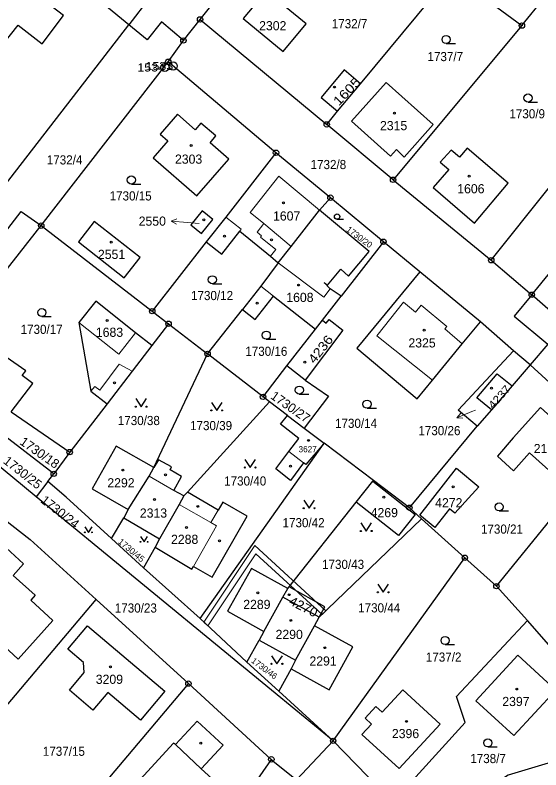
# Model space of a CAD drawing. Extents: x -679733 to -673243, y -1075091 to -1066557.
# Drawn here: x -676852.3 to -676754.7, y -1072187.5 to -1072047.5 of the extents above; entities that cross this region are included whole.
import ezdxf
from ezdxf.enums import TextEntityAlignment as Align

# ---------------------------------------------------------------- set-up
doc = ezdxf.new("R2010")
doc.units = 0
doc.header["$LTSCALE"] = 0.68
for name, color, linetype, lineweight in [('1', 7, 'Continuous', 25), ('13', 7, 'Continuous', 13), ('3', 7, 'Continuous', 25), ('4', 7, 'Continuous', 13), ('5', 7, 'Continuous', 25), ('7', 7, 'Continuous', 13), ('8', 7, 'Continuous', 25)]:
    doc.layers.add(name, color=color, linetype=linetype, lineweight=lineweight)
doc.layers.add('2', color=7, linetype='Continuous')

msp = doc.modelspace()

# ---------------------------------------------------------------- linework, layer by layer
at = {"layer": '1'}
for p, q in [((-676788.19, -1072060.27), (-676771.27, -1072039.91)), ((-676825.25, -1072041.63), (-676831.2, -1072049.36)), ((-676803.88, -1072073.07), (-676823.88, -1072056.2)), ((-676792.44, -1072065.38), (-676788.19, -1072060.27)), ((-676782.15, -1072078.09), (-676794.47, -1072067.82)), ((-676783.94, -1072089.58), (-676793.78, -1072081.41)), ((-676847.45, -1072086.6), (-676826.85, -1072102.46)), ((-676765.93, -1072104.41), (-676777.21, -1072095.19)), ((-676816.58, -1072110.38), (-676810.12, -1072102.18)), ((-676823.82, -1072104.8), (-676826.92, -1072108.84)), ((-676826.54, -1072131.48), (-676816.58, -1072110.38)), ((-676756.69, -1072112.4), (-676759.8, -1072109.8)), ((-676798.47, -1072115.23), (-676801.84, -1072112.62)), ((-676801.77, -1072121.78), (-676805.06, -1072119.28)), ((-676853.02, -1072121.11), (-676842.17, -1072128.6)), ((-676801.77, -1072121.78), (-676798.65, -1072124.14)), ((-676798.65, -1072124.14), (-676794.91, -1072126.97)), ((-676779.12, -1072138.92), (-676766.54, -1072123.79)), ((-676817.98, -1072159.47), (-676794.91, -1072126.97)), ((-676785.8, -1072133.86), (-676794.91, -1072126.97)), ((-676762.97, -1072153.46), (-676741.21, -1072126.67)), ((-676846.2, -1072134.04), (-676845.13, -1072132.63)), ((-676779.12, -1072138.92), (-676785.8, -1072133.86)), ((-676820.33, -1072136.02), (-676820.97, -1072136.72)), ((-676776.86, -1072140.96), (-676779.12, -1072138.92)), ((-676834.43, -1072144.62), (-676832.14, -1072140.8)), ((-676776.86, -1072140.96), (-676795.85, -1072159.22)), ((-676828.45, -1072150.07), (-676834.43, -1072144.62)), ((-676826.29, -1072146.21), (-676828.45, -1072150.07)), ((-676817.98, -1072159.47), (-676828.45, -1072150.07)), ((-676802.59, -1072155.49), (-676801.71, -1072153.92)), ((-676806.12, -1072161.88), (-676802.59, -1072155.49)), ((-676859.84, -1072182.62), (-676837.24, -1072155.91)), ((-676809.27, -1072167.56), (-676807, -1072163.46)), ((-676800.24, -1072167.19), (-676801.09, -1072168.79)), ((-676801.09, -1072168.79), (-676803.37, -1072172.94)), ((-676820.13, -1072171.54), (-676842.16, -1072197.58)), ((-676793.27, -1072182.15), (-676782.19, -1072193.53)), ((-676804.75, -1072185.58), (-676823.86, -1072213.06))]:
    msp.add_line(p, q, dxfattribs=at)
for points in [[(-676831.2, -1072049.36), (-676873.46, -1072014.72), (-676900.33, -1072051.15), (-676884, -1072064.55)], [(-676783.18, -1072031.48), (-676771.27, -1072039.91), (-676758.23, -1072049.49), (-676749.98, -1072039.25), (-676750.71, -1072038.76), (-676761.85, -1072030.15)], [(-676821.06, -1072052.26), (-676817.98, -1072048.36), (-676804.61, -1072031.56)], [(-676868.02, -1072077.66), (-676867.08, -1072076.45), (-676872.09, -1072072.31), (-676868.03, -1072066.91), (-676866.12, -1072068.42), (-676863.83, -1072065.54), (-676867.87, -1072061.91), (-676862.44, -1072054.78), (-676858.43, -1072057.77), (-676851.76, -1072049.4), (-676847.29, -1072052.86), (-676843.34, -1072047.64), (-676857.56, -1072036.75), (-676866.88, -1072047.56), (-676883.62, -1072035.08), (-676891.33, -1072045.54), (-676877.52, -1072055.87), (-676884, -1072064.55)], [(-676855.6, -1072080.89), (-676837.24, -1072057.21), (-676831.2, -1072049.36)], [(-676821.06, -1072052.26), (-676825.16, -1072048.77), (-676827.77, -1072052.13), (-676831.2, -1072049.36)], [(-676817.98, -1072048.36), (-676794.47, -1072067.82), (-676792.44, -1072065.38)], [(-676758.23, -1072049.49), (-676782.15, -1072078.09), (-676763.93, -1072093.01), (-676753.11, -1072079.43)], [(-676847.45, -1072086.6), (-676823.88, -1072056.2), (-676821.06, -1072052.26)], [(-676788.19, -1072060.27), (-676791.25, -1072057.73), (-676795.48, -1072062.86), (-676792.44, -1072065.38)], [(-676763.93, -1072093.01), (-676756.41, -1072099.41), (-676731.81, -1072069.41)], [(-676803.88, -1072073.07), (-676813.22, -1072085.02), (-676816.81, -1072089.62)], [(-676803.49, -1072093.51), (-676801.06, -1072090.45), (-676795.79, -1072083.71), (-676793.78, -1072081.41), (-676803.88, -1072073.07)], [(-676872.76, -1072111.33), (-676866.49, -1072103.82), (-676851.15, -1072083.99), (-676847.45, -1072086.6)], [(-676791.77, -1072099.66), (-676793.84, -1072098.3), (-676794.91, -1072097.12), (-676794.33, -1072097.61), (-676791.87, -1072094.68), (-676790.4, -1072095.96), (-676786.59, -1072091.39), (-676795.79, -1072083.71)], [(-676872.76, -1072111.33), (-676869.04, -1072114.25), (-676866.08, -1072110.22), (-676847.45, -1072086.6)], [(-676816.81, -1072089.62), (-676813.91, -1072091.88), (-676810.61, -1072087.65), (-676804.93, -1072092.28), (-676803.49, -1072093.51)], [(-676816.81, -1072089.62), (-676826.85, -1072102.46), (-676823.82, -1072104.8), (-676816.58, -1072110.38)], [(-676777.21, -1072095.19), (-676783.94, -1072089.58), (-676791.77, -1072099.66)], [(-676803.49, -1072093.51), (-676806.69, -1072097.82), (-676810.12, -1072102.18)], [(-676777.21, -1072095.19), (-676788.88, -1072109.31), (-676777.65, -1072118.73), (-676774.81, -1072115.26), (-676769.3, -1072108.53), (-676765.93, -1072104.41)], [(-676810.12, -1072102.18), (-676807.77, -1072104.03), (-676804.33, -1072099.67), (-676796.54, -1072105.8)], [(-676796.54, -1072105.8), (-676795.25, -1072104.15), (-676791.77, -1072099.66)], [(-676756.41, -1072099.41), (-676759.65, -1072103.37), (-676753.44, -1072108.56), (-676756.69, -1072112.4)], [(-676756.69, -1072112.4), (-676746.59, -1072121.71), (-676740.46, -1072113.6), (-676741.94, -1072112.1), (-676756.41, -1072099.41)], [(-676826.92, -1072108.84), (-676829.93, -1072106.46), (-676837.33, -1072100.61), (-676840.48, -1072104.59), (-676838.23, -1072117.32), (-676835.2, -1072119.66)], [(-676794.04, -1072104), (-676791.45, -1072105.96), (-676798.47, -1072115.23)], [(-676795.25, -1072104.15), (-676794.56, -1072104.69), (-676794.04, -1072104)], [(-676766.54, -1072123.79), (-676770.08, -1072120.85), (-676759.8, -1072109.8), (-676765.93, -1072104.41)], [(-676806.29, -1072118.35), (-676801.84, -1072112.62), (-676796.54, -1072105.8)], [(-676853.02, -1072121.11), (-676849.03, -1072115.87), (-676850.96, -1072114.4), (-676850.28, -1072113.51), (-676858.32, -1072108.01), (-676863.04, -1072114.2)], [(-676826.92, -1072108.84), (-676830.56, -1072113.6), (-676835.2, -1072119.66)], [(-676820.33, -1072136.02), (-676805.06, -1072119.28), (-676806.29, -1072118.35), (-676816.58, -1072110.38)], [(-676756.69, -1072112.4), (-676760.05, -1072116.28), (-676763.9, -1072120.74), (-676766.54, -1072123.79)], [(-676798.47, -1072115.23), (-676794.13, -1072118.22), (-676798.65, -1072124.14)], [(-676763.9, -1072120.74), (-676766.59, -1072118.56), (-676762.84, -1072114.06), (-676760.05, -1072116.28)], [(-676845.13, -1072132.63), (-676862.11, -1072119.58), (-676865.06, -1072123.15)], [(-676835.2, -1072119.66), (-676842.17, -1072128.6), (-676845.13, -1072132.63)], [(-676794.91, -1072126.97), (-676798.33, -1072130.9), (-676798.8, -1072130.59), (-676801.17, -1072133.85), (-676803.91, -1072131.7), (-676801.51, -1072128.46), (-676799.64, -1072126.06), (-676803.05, -1072123.4), (-676801.77, -1072121.78)], [(-676854.34, -1072141.02), (-676849.52, -1072144.78), (-676837.24, -1072155.91), (-676820.13, -1072171.54), (-676804.75, -1072185.58), (-676800.09, -1072189.36), (-676793.27, -1072182.15), (-676848.37, -1072136.87), (-676865.06, -1072123.15)], [(-676826.54, -1072131.48), (-676833.54, -1072127.48), (-676838, -1072135.39), (-676831.31, -1072139.22)], [(-676820.97, -1072136.72), (-676822.84, -1072135.74), (-676821.4, -1072133.15), (-676823.54, -1072131.89), (-676823.29, -1072131.36), (-676825.68, -1072130.03), (-676826.54, -1072131.48)], [(-676831.31, -1072139.22), (-676827.43, -1072133.04), (-676826.54, -1072131.48)], [(-676834.43, -1072144.62), (-676842.84, -1072136.96), (-676846.2, -1072134.04), (-676848.37, -1072136.87)], [(-676801.71, -1072153.92), (-676801.46, -1072153.6), (-676788.98, -1072137.87), (-676785.88, -1072133.96), (-676785.8, -1072133.86)], [(-676785.88, -1072133.96), (-676778.03, -1072140.17), (-676781.13, -1072144.08), (-676788.98, -1072137.87)], [(-676826.29, -1072146.21), (-676819.47, -1072150.32), (-676819.19, -1072149.82), (-676815.71, -1072151.78), (-676809.26, -1072140.45), (-676813.74, -1072137.86), (-676814.6, -1072139.34), (-676820.33, -1072136.02)], [(-676820.97, -1072136.72), (-676821.85, -1072138.29), (-676825.48, -1072144.67), (-676826.29, -1072146.21)], [(-676831.31, -1072139.22), (-676832.14, -1072140.8), (-676825.48, -1072144.67)], [(-676793.27, -1072182.15), (-676768.83, -1072148.2), (-676776.86, -1072140.96)], [(-676757.22, -1072159.8), (-676762.97, -1072153.46), (-676768.83, -1072148.2)], [(-676801.71, -1072153.92), (-676808.44, -1072150.18), (-676812.87, -1072158.13), (-676806.12, -1072161.88), (-676807, -1072163.46), (-676800.24, -1072167.19), (-676796.72, -1072160.8)], [(-676795.85, -1072159.22), (-676794.8, -1072157.32), (-676801.46, -1072153.6)], [(-676796.72, -1072160.8), (-676795.85, -1072159.22), (-676802.59, -1072155.49)], [(-676793.27, -1072182.15), (-676803.37, -1072172.94), (-676809.27, -1072167.56), (-676817.98, -1072159.47)], [(-676782.19, -1072193.53), (-676768.8, -1072178.75), (-676770.39, -1072173.95), (-676757.22, -1072159.8)], [(-676743.31, -1072183.24), (-676751.97, -1072165.85), (-676757.22, -1072159.8)], [(-676801.09, -1072168.79), (-676794.04, -1072172.72), (-676789.65, -1072164.72), (-676796.72, -1072160.8)], [(-676743.31, -1072183.24), (-676760.76, -1072188.5), (-676777.97, -1072199.39)]]:
    msp.add_lwpolyline(points, dxfattribs=at)
for points in [[(-676809.96, -1072048.2), (-676802.55, -1072054.31), (-676798.29, -1072049.14), (-676805.7, -1072043.03)], [(-676780.12, -1072073.89), (-676774.69, -1072067.86), (-676783.42, -1072060.07), (-676789.85, -1072067.21), (-676782.64, -1072073.72), (-676781.52, -1072072.47)], [(-676818.55, -1072081.08), (-676812.62, -1072074.24), (-676816.12, -1072071.21), (-676815.04, -1072069.96), (-676817.81, -1072067.56), (-676818.89, -1072068.81), (-676822.18, -1072065.95), (-676825.37, -1072069.64), (-676823.93, -1072070.88), (-676826.67, -1072074.03)], [(-676773.44, -1072074.83), (-676771.82, -1072076.2), (-676774.7, -1072079.53), (-676767.06, -1072086.14), (-676760.78, -1072078.74), (-676768.37, -1072072.21), (-676769.84, -1072073.91), (-676771.39, -1072072.57)], [(-676817.68, -1072088.06), (-676815.58, -1072085.43), (-676817.58, -1072083.87), (-676819.71, -1072086.47)], [(-676832.03, -1072096.29), (-676829.07, -1072092.48), (-676837.6, -1072085.83), (-676840.56, -1072089.63)], [(-676762.8, -1072129.36), (-676759.8, -1072132.05), (-676756.85, -1072128.71), (-676750.87, -1072134.07), (-676745.81, -1072128.41), (-676754.79, -1072120.35), (-676759.86, -1072125.98)], [(-676770.7, -1072139.91), (-676771.7, -1072139.11), (-676774.4, -1072142.59), (-676777.17, -1072140.32), (-676770.39, -1072131.6), (-676766.22, -1072135.01)], [(-676848.59, -1072155.14), (-676849.39, -1072156.05), (-676845.28, -1072159.86), (-676851.75, -1072166.99), (-676856.15, -1072162.98), (-676854.98, -1072161.64), (-676858.11, -1072158.83), (-676860.58, -1072161.56), (-676861.95, -1072161.64), (-676864.38, -1072159.38), (-676864.46, -1072158), (-676853.97, -1072146.38), (-676850.74, -1072149.31), (-676852.67, -1072151.48)], [(-676842.21, -1072172.77), (-676839.47, -1072169.5), (-676839.63, -1072167.61), (-676842.51, -1072165.16), (-676838.87, -1072160.82), (-676824.52, -1072172.92), (-676829.02, -1072178.3), (-676835.07, -1072173.19), (-676837.85, -1072176.48)], [(-676758.98, -1072166.26), (-676766.77, -1072174.7), (-676759.74, -1072181.19), (-676751.95, -1072172.75)], [(-676784.15, -1072176.83), (-676785.33, -1072175.75), (-676787.35, -1072177.96), (-676786.17, -1072179.04), (-676787.94, -1072180.97), (-676781.01, -1072187.31), (-676773.44, -1072179.04), (-676780.37, -1072172.7)], [(-676819.56, -1072195.93), (-676819.21, -1072196.26), (-676817.43, -1072196.2), (-676816.1, -1072194.76), (-676816.17, -1072192.94), (-676816.51, -1072192.63), (-676814.43, -1072190.36), (-676817.75, -1072187.33), (-676813.69, -1072182.96), (-676818.52, -1072178.49), (-676822.55, -1072182.84), (-676822.9, -1072182.6), (-676829.1, -1072189.31), (-676830.63, -1072190.95), (-676825.59, -1072195.61), (-676825.05, -1072195.02), (-676821.64, -1072198.19)]]:
    msp.add_lwpolyline(points, close=True, dxfattribs=at)
at = {"layer": '13'}
msp.add_lwpolyline([(-676816.53, -1072160.82), (-676807.6, -1072147.44), (-676795.34, -1072158.73), (-676794.62, -1072158.03), (-676807.78, -1072145.91), (-676817.27, -1072160.13)], close=True, dxfattribs=at)
at = {"layer": '3'}
for p, q in [((-676772.303, -1072052.82), (-676770.553, -1072052.82)), ((-676757.103, -1072063.68), (-676755.353, -1072063.68)), ((-676830.723, -1072078.88), (-676828.973, -1072078.88)), ((-676792.535, -1072085.42), (-676791.363, -1072085.42)), ((-676815.693, -1072097.38), (-676813.943, -1072097.38)), ((-676847.333, -1072103.47), (-676845.583, -1072103.47)), ((-676805.683, -1072107.66), (-676803.933, -1072107.66)), ((-676799.553, -1072117.85), (-676797.803, -1072117.85)), ((-676786.983, -1072120.46), (-676785.233, -1072120.46)), ((-676762.473, -1072139.51), (-676760.723, -1072139.51)), ((-676772.493, -1072164.29), (-676770.743, -1072164.29)), ((-676764.563, -1072183.28), (-676762.813, -1072183.28))]:
    msp.add_line(p, q, dxfattribs=at)
for points in [[(-676829.91, -1072118.679), (-676828.91, -1072120.18), (-676827.91, -1072118.679)], [(-676815.88, -1072119.369), (-676814.88, -1072120.87), (-676813.88, -1072119.369)], [(-676809.67, -1072129.949), (-676808.67, -1072131.45), (-676807.67, -1072129.949)], [(-676798.74, -1072137.509), (-676797.74, -1072139.01), (-676796.74, -1072137.509)], [(-676788.13, -1072141.739), (-676787.13, -1072143.24), (-676786.13, -1072141.739)], [(-676839.36, -1072142.474), (-676838.69, -1072143.48), (-676838.02, -1072142.474)], [(-676829.04, -1072144.244), (-676828.37, -1072145.25), (-676827.7, -1072144.244)], [(-676784.98, -1072153.099), (-676783.98, -1072154.6), (-676782.98, -1072153.099)], [(-676804.7, -1072166.369), (-676803.7, -1072167.87), (-676802.7, -1072166.369)]]:
    msp.add_lwpolyline(points, dxfattribs=at)
for centre, radius in [((-676772.3029, -1072052.0698), 0.75), ((-676757.1029, -1072062.9298), 0.75), ((-676830.7229, -1072078.1298), 0.75), ((-676792.5352, -1072084.9174), 0.5025), ((-676815.6929, -1072096.6298), 0.75), ((-676847.3329, -1072102.7198), 0.75), ((-676805.6829, -1072106.9098), 0.75), ((-676799.5529, -1072117.0998), 0.75), ((-676786.9829, -1072119.7098), 0.75), ((-676829.91, -1072120.1795), 0.1), ((-676827.91, -1072120.1795), 0.1), ((-676815.88, -1072120.8695), 0.1), ((-676813.88, -1072120.8695), 0.1), ((-676809.67, -1072131.4495), 0.1), ((-676807.67, -1072131.4495), 0.1), ((-676798.74, -1072139.0095), 0.1), ((-676796.74, -1072139.0095), 0.1), ((-676762.4729, -1072138.7598), 0.75), ((-676788.13, -1072143.2395), 0.1), ((-676786.13, -1072143.2395), 0.1), ((-676839.36, -1072143.4796), 0.067), ((-676838.02, -1072143.4796), 0.067), ((-676829.04, -1072145.2496), 0.067), ((-676827.7, -1072145.2496), 0.067), ((-676784.98, -1072154.5995), 0.1), ((-676782.98, -1072154.5995), 0.1), ((-676772.4929, -1072163.5398), 0.75), ((-676804.7, -1072167.8695), 0.1), ((-676802.7, -1072167.8695), 0.1), ((-676764.5629, -1072182.5298), 0.75)]:
    msp.add_circle(centre, radius, dxfattribs=at)
at = {"layer": '4'}
for p, q in [((-676803.38, -1072077.4), (-676808.65, -1072084.13)), ((-676795.79, -1072083.71), (-676803.38, -1072077.4)), ((-676808.65, -1072084.13), (-676806.11, -1072086.2)), ((-676813.22, -1072085.02), (-676810.32, -1072087.28)), ((-676806.11, -1072086.2), (-676807.4, -1072087.79)), ((-676806.11, -1072086.2), (-676801.06, -1072090.45)), ((-676810.32, -1072087.28), (-676810.61, -1072087.65)), ((-676807.4, -1072087.79), (-676806.55, -1072088.49)), ((-676806.55, -1072088.49), (-676806.74, -1072088.72)), ((-676806.74, -1072088.72), (-676803.91, -1072091.03)), ((-676803.91, -1072091.03), (-676804.93, -1072092.28)), ((-676803.49, -1072093.51), (-676795.03, -1072099.88)), ((-676806.69, -1072097.82), (-676804.33, -1072099.67)), ((-676795.03, -1072099.88), (-676793.84, -1072098.3)), ((-676785.19, -1072107.02), (-676780.21, -1072100.8)), ((-676780.21, -1072100.8), (-676777.99, -1072102.65)), ((-676777.99, -1072102.65), (-676776.91, -1072101.33)), ((-676776.91, -1072101.33), (-676772.16, -1072105.29)), ((-676833.08, -1072110.44), (-676840.48, -1072104.59)), ((-676772.16, -1072105.29), (-676772.56, -1072105.74)), ((-676833.08, -1072110.44), (-676829.93, -1072106.46)), ((-676772.56, -1072105.74), (-676769.3, -1072108.53)), ((-676774.81, -1072115.26), (-676785.19, -1072107.02)), ((-676836.6, -1072117.11), (-676832.96, -1072112.27)), ((-676832.96, -1072112.27), (-676830.56, -1072113.6)), ((-676838.23, -1072117.32), (-676837.49, -1072116.43)), ((-676837.49, -1072116.43), (-676836.6, -1072117.11)), ((-676801.51, -1072128.46), (-676798.8, -1072130.59)), ((-676827.43, -1072133.04), (-676822.84, -1072135.74)), ((-676821.85, -1072138.29), (-676815.95, -1072141.68)), ((-676815.95, -1072141.68), (-676814.6, -1072139.34)), ((-676814.9, -1072142.28), (-676815.95, -1072141.68)), ((-676819.19, -1072149.82), (-676814.9, -1072142.28)), ((-676817.75, -1072187.33), (-676822.55, -1072182.84))]:
    msp.add_line(p, q, dxfattribs=at)
at = {"layer": '5'}
for centre in [(-676793.0368, -1072060.8892), (-676781.9168, -1072065.7492), (-676819.6268, -1072071.7392), (-676768.0368, -1072077.4192), (-676802.5168, -1072082.3592), (-676817.2868, -1072085.5192), (-676813.4268, -1072088.5492), (-676834.4468, -1072089.6692), (-676804.6968, -1072089.2192), (-676799.6768, -1072097.6092), (-676807.3568, -1072100.9892), (-676835.1968, -1072104.1792), (-676776.3668, -1072105.9692), (-676798.5368, -1072111.9092), (-676833.8568, -1072115.7692), (-676763.8668, -1072116.7592), (-676797.8568, -1072126.4192), (-676832.2968, -1072131.9192), (-676801.1768, -1072131.2192), (-676824.3968, -1072132.8092), (-676771.0068, -1072135.0592), (-676826.4368, -1072137.3792), (-676783.8768, -1072136.9492), (-676818.3768, -1072138.6592), (-676820.5068, -1072142.5992), (-676814.3568, -1072145.0492), (-676807.2468, -1072154.6892), (-676801.4168, -1072155.0392), (-676801.0968, -1072159.8092), (-676794.7968, -1072164.8692), (-676834.6268, -1072168.4392), (-676759.2068, -1072172.5392), (-676779.6468, -1072178.5392), (-676817.8568, -1072182.5692)]:
    msp.add_circle(centre, 0.175, dxfattribs=at)
at = {"layer": '7'}
for p, q in [((-676823.31, -1072085.748), (-676822.356, -1072086.335)), ((-676770.292, -1072122.214), (-676769.176, -1072122.303))]:
    msp.add_line(p, q, dxfattribs=at)
for points in [[(-676818.14, -1072086.2), (-676820.32, -1072086.01), (-676823.31, -1072085.748), (-676822.268, -1072085.337)], [(-676766.83, -1072120.81), (-676767.51, -1072121.09), (-676770.292, -1072122.214), (-676769.552, -1072121.375)]]:
    msp.add_lwpolyline(points, dxfattribs=at)
at = {"layer": '8'}
for centre, radius in [((-676817.98, -1072048.3599), 0.5), ((-676817.98, -1072048.3599), 0.0303), ((-676758.23, -1072049.4899), 0.5), ((-676758.23, -1072049.4899), 0.0303), ((-676821.06, -1072052.2599), 0.5), ((-676821.06, -1072052.2599), 0.0303), ((-676823.88, -1072056.1999), 0.5), ((-676823.88, -1072056.1999), 0.0303), ((-676822.96, -1072056.9898), 0.75), ((-676824.49, -1072057.2598), 0.75), ((-676824.49, -1072057.2598), 0.03), ((-676822.96, -1072056.9898), 0.03), ((-676794.47, -1072067.8199), 0.5), ((-676794.47, -1072067.8199), 0.0303), ((-676803.88, -1072073.0699), 0.5), ((-676803.88, -1072073.0699), 0.0303), ((-676782.15, -1072078.0899), 0.5), ((-676782.15, -1072078.0899), 0.0303), ((-676793.78, -1072081.4099), 0.5), ((-676793.78, -1072081.4099), 0.0303), ((-676847.45, -1072086.5999), 0.5), ((-676847.45, -1072086.5999), 0.0303), ((-676783.94, -1072089.5799), 0.5), ((-676783.94, -1072089.5799), 0.0303), ((-676763.93, -1072093.0099), 0.5), ((-676763.93, -1072093.0099), 0.0303), ((-676756.41, -1072099.4099), 0.5), ((-676756.41, -1072099.4099), 0.0303), ((-676826.85, -1072102.4599), 0.5), ((-676826.85, -1072102.4599), 0.0303), ((-676823.82, -1072104.7999), 0.5), ((-676823.82, -1072104.7999), 0.0303), ((-676816.58, -1072110.3799), 0.5), ((-676816.58, -1072110.3799), 0.0303), ((-676806.29, -1072118.3499), 0.5), ((-676806.29, -1072118.3499), 0.0303), ((-676842.17, -1072128.5999), 0.5), ((-676842.17, -1072128.5999), 0.0303), ((-676845.13, -1072132.6299), 0.5), ((-676845.13, -1072132.6299), 0.0303), ((-676779.12, -1072138.9199), 0.5), ((-676779.12, -1072138.9199), 0.0303), ((-676768.83, -1072148.1999), 0.5), ((-676768.83, -1072148.1999), 0.0303), ((-676762.97, -1072153.4599), 0.5), ((-676762.97, -1072153.4599), 0.0303), ((-676820.13, -1072171.5399), 0.5), ((-676820.13, -1072171.5399), 0.0303), ((-676793.27, -1072182.1499), 0.5), ((-676793.27, -1072182.1499), 0.0303), ((-676804.75, -1072185.5799), 0.5), ((-676804.75, -1072185.5799), 0.0303)]:
    msp.add_circle(centre, radius, dxfattribs=at)

# ---------------------------------------------------------------- texts
at = {"layer": '2'}
for s, height, p in [('2302', 1.7, (-676807.01, -1072050.37)), ('2315', 1.7, (-676784.58, -1072068.89)), ('2303', 1.7, (-676822.63, -1072075.11)), ('1606', 1.7, (-676770.24, -1072080.6)), ('1607', 1.7, (-676804.43, -1072085.65)), ('2551', 1.7, (-676836.93, -1072092.779)), ('1608', 1.7, (-676801.97, -1072100.749)), ('1683', 1.7, (-676837.31, -1072107.22)), ('2325', 1.7, (-676779.3, -1072109.19)), ('3627', 1.14, (-676799.7, -1072128.63)), ('2186', 1.7, (-676756.04, -1072128.79)), ('2292', 1.7, (-676835.18, -1072135.14)), ('2313', 1.7, (-676829.15, -1072140.749)), ('2288', 1.7, (-676823.36, -1072145.62)), ('2289', 1.7, (-676809.96, -1072157.7)), ('2290', 1.7, (-676803.96, -1072163.259)), ('2291', 1.7, (-676797.67, -1072168.19)), ('3209', 1.7, (-676837.33, -1072171.58)), ('2397', 1.7, (-676761.88, -1072175.7)), ('2396', 1.7, (-676782.37, -1072181.65))]:
    msp.add_text(s, height=height, dxfattribs=at).set_placement(p)
at = {"layer": '2', "width": 0.95}
for s, p in [('1732/7', (-676793.53, -1072049.989)), ('1737/7', (-676775.76, -1072056.09)), ('1730/9', (-676760.56, -1072066.7)), ('1732/4', (-676846.42, -1072075.249)), ('1732/8', (-676797.46, -1072076.11)), ('1730/15', (-676834.76, -1072081.93)), ('1730/12', (-676819.65, -1072100.41)), ('1730/17', (-676851.28, -1072106.68)), ('1730/16', (-676809.58, -1072110.749)), ('1730/38', (-676833.24, -1072123.59)), ('1730/39', (-676819.83, -1072124.529)), ('1730/14', (-676792.93, -1072124.11)), ('1730/40', (-676813.5, -1072134.8)), ('1730/42', (-676802.66, -1072142.54)), ('1730/21', (-676765.84, -1072143.729)), ('1730/23', (-676833.8, -1072158.36)), ('1730/44', (-676788.63, -1072158.33)), ('1737/2', (-676776.07, -1072167.47)), ('1737/15', (-676847.15, -1072184.93)), ('1738/7', (-676767.82, -1072186.279))]:
    msp.add_text(s, height=1.7, dxfattribs=at).set_placement(p)
at = {"layer": '2'}
for s, height, rotation, width, p in [('1605', 1.7, 46, 1.2, (-676792.228, -1072064.49)), ('4236', 1.7, 52, 1.15, (-676796.73, -1072112.333)), ('4237', 1.4, 48, 1.2, (-676763.599, -1072120.678)), ('1730/45', 1.14, 320, 1.05, (-676833.306, -1072145.386))]:
    msp.add_text(s, height=height, rotation=rotation, dxfattribs=dict(at, width=width)).set_placement(p)
msp.add_text('2550', height=1.7, dxfattribs=at).set_placement((-676824.31, -1072086.61), align=Align.RIGHT)
for s, height, rotation, p in [('1730/20', 1.14, 323, (-676790.943, -1072087.515)), ('1730/27', 1.7, 325, (-676805.047, -1072118.546)), ('1730/18', 1.7, 325, (-676851.587, -1072127.036)), ('1730/25', 1.7, 322, (-676854.643, -1072130.529)), ('1730/24', 1.7, 322, (-676847.713, -1072137.819)), ('1730/46', 1.14, 323, (-676808.583, -1072167.505))]:
    msp.add_text(s, height=height, rotation=rotation, dxfattribs=at).set_placement(p)
at = {"layer": '2', "width": 0.95}
for s, p in [('1730/26', (-676773.55, -1072125.46)), ('1730/43', (-676791.43, -1072150.269))]:
    msp.add_text(s, height=1.7, dxfattribs=at).set_placement(p, align=Align.CENTER)
at = {"layer": '2'}
for s, p in [('4272', (-676771.81, -1072138.84)), ('4269', (-676783.78, -1072140.67))]:
    msp.add_text(s, height=1.7, dxfattribs=at).set_placement(p, align=Align.CENTER)
at = {"layer": '2', "width": 1.1}
msp.add_text('4270', height=1.7, rotation=333, dxfattribs=at).set_placement((-676799.1679, -1072158.0383), align=Align.CENTER)
at = {"layer": '8', "width": 1.15}
for s, p in [('1533', (-676822.959, -1072057.74)), ('1534', (-676824.489, -1072058.01))]:
    msp.add_text(s, height=1.5, dxfattribs=at).set_placement(p, align=Align.RIGHT)

doc.saveas('drawing.dxf')
